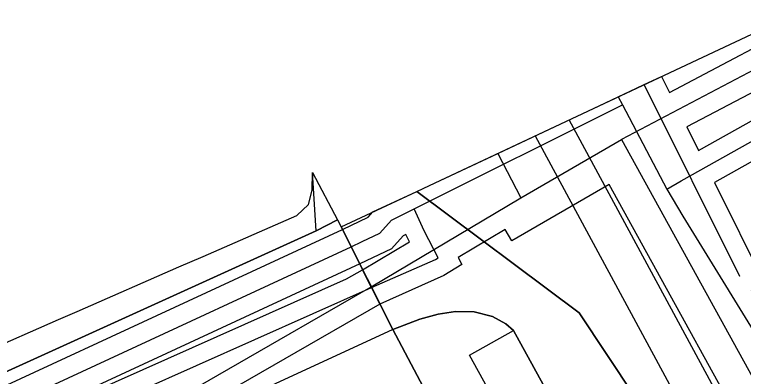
# Model space of a CAD drawing. Extents: x -264070 to -262271, y -1238894 to -1238141.
# Drawn here: x -263358.8 to -263296.2, y -1238339.9 to -1238308.8 of the extents above; entities that cross this region are included whole.
import ezdxf

# ---------------------------------------------------------------- set-up
doc = ezdxf.new("R2010")
doc.units = 0
for name, color, linetype in [('body_kn', 7, 'Continuous'), ('katuz_linie', 7, 'Continuous'), ('kladpar_hranice', 7, 'Continuous'), ('kladpar_plochy', 7, 'Continuous'), ('linie', 7, 'Continuous'), ('tarchy_linie', 7, 'Continuous'), ('zappar_hrandruhpozemk', 7, 'Continuous'), ('zuob_linie', 7, 'Continuous'), ('zuob_plochy', 7, 'Continuous')]:
    doc.layers.add(name, color=color, linetype=linetype)

msp = doc.modelspace()

# ---------------------------------------------------------------- linework, layer by layer
at = {"layer": 'body_kn'}
for p, q in [((-263303.24, -1238314.16), (-263303.24, -1238314.16)), ((-263303.24, -1238314.16), (-263303.24, -1238314.16)), ((-263304.73, -1238314.86), (-263304.73, -1238314.86)), ((-263306.98, -1238315.92), (-263306.98, -1238315.92)), ((-263306.98, -1238315.92), (-263306.98, -1238315.92)), ((-263305.94, -1238315.43), (-263305.94, -1238315.43)), ((-263302.55, -1238315.54), (-263302.55, -1238315.54)), ((-263308.05, -1238316.42), (-263308.05, -1238316.42)), ((-263306.6, -1238316.59), (-263306.6, -1238316.59)), ((-263311.16, -1238317.88), (-263311.16, -1238317.88)), ((-263301.08, -1238318.49), (-263301.08, -1238318.49)), ((-263314.1, -1238319.26), (-263314.1, -1238319.26)), ((-263306.67, -1238319.58), (-263306.67, -1238319.58)), ((-263306.67, -1238319.58), (-263306.67, -1238319.58)), ((-263317.3, -1238320.76), (-263317.3, -1238320.76)), ((-263317.3, -1238320.76), (-263317.3, -1238320.76)), ((-263300.08, -1238320.5), (-263300.08, -1238320.5)), ((-263333.19, -1238322.4), (-263333.19, -1238322.4)), ((-263307.74, -1238323.43), (-263307.74, -1238323.43)), ((-263301.57, -1238323.1), (-263301.57, -1238323.1)), ((-263298.7, -1238323.26), (-263298.7, -1238323.26)), ((-263333.23, -1238323.92), (-263333.23, -1238323.92)), ((-263324.24, -1238324.02), (-263324.24, -1238324.02)), ((-263324.24, -1238324.02), (-263324.24, -1238324.02)), ((-263323.15, -1238323.51), (-263323.15, -1238323.51)), ((-263302.8, -1238323.82), (-263302.8, -1238323.82)), ((-263302.8, -1238323.82), (-263302.8, -1238323.82)), ((-263315.32, -1238324.58), (-263315.32, -1238324.58)), ((-263333.52, -1238325.15), (-263333.52, -1238325.15)), ((-263328, -1238325.78), (-263328, -1238325.78)), ((-263324.48, -1238325.52), (-263324.48, -1238325.52)), ((-263334.53, -1238326.08), (-263334.53, -1238326.08)), ((-263331.05, -1238326.47), (-263331.05, -1238326.47)), ((-263328.41, -1238326.24), (-263328.41, -1238326.24)), ((-263326.41, -1238326.49), (-263326.41, -1238326.49)), ((-263301.41, -1238326.15), (-263301.41, -1238326.15)), ((-263330.74, -1238327.07), (-263330.74, -1238327.07)), ((-263332.88, -1238327.4), (-263332.88, -1238327.4)), ((-263332.88, -1238327.4), (-263332.88, -1238327.4)), ((-263330.63, -1238327.29), (-263330.63, -1238327.29)), ((-263327.41, -1238327.59), (-263327.41, -1238327.59)), ((-263325.4, -1238327.83), (-263325.4, -1238327.83)), ((-263325.17, -1238327.71), (-263325.17, -1238327.71)), ((-263323.62, -1238327.4), (-263323.62, -1238327.4)), ((-263316.66, -1238327.29), (-263316.66, -1238327.29)), ((-263328.93, -1238328.31), (-263328.93, -1238328.31)), ((-263324.87, -1238328.34), (-263324.87, -1238328.34)), ((-263316.08, -1238328.26), (-263316.08, -1238328.26)), ((-263329.88, -1238328.77), (-263329.88, -1238328.77)), ((-263329.88, -1238328.77), (-263329.88, -1238328.77)), ((-263326.41, -1238328.94), (-263326.41, -1238328.94)), ((-263342.58, -1238329.6), (-263342.58, -1238329.6)), ((-263322.41, -1238329.73), (-263322.41, -1238329.73)), ((-263320.69, -1238329.69), (-263320.69, -1238329.69)), ((-263329.14, -1238330.24), (-263329.14, -1238330.24)), ((-263322.64, -1238329.87), (-263322.64, -1238329.87)), ((-263320.38, -1238330.3), (-263320.38, -1238330.3)), ((-263344.65, -1238330.5), (-263344.65, -1238330.5)), ((-263328.89, -1238330.74), (-263328.89, -1238330.74)), ((-263330.27, -1238331.53), (-263330.27, -1238331.53)), ((-263321.93, -1238331.24), (-263321.93, -1238331.24)), ((-263296.53, -1238331.33), (-263296.53, -1238331.33)), ((-263328.15, -1238332.21), (-263328.15, -1238332.21)), ((-263328.15, -1238332.21), (-263328.15, -1238332.21)), ((-263328.12, -1238332.27), (-263328.12, -1238332.27)), ((-263328.12, -1238332.27), (-263328.12, -1238332.27)), ((-263327.41, -1238333.68), (-263327.41, -1238333.68)), ((-263353.38, -1238334.32), (-263353.38, -1238334.32)), ((-263322.41, -1238334.54), (-263322.41, -1238334.54)), ((-263320.93, -1238334.32), (-263320.93, -1238334.32)), ((-263319.31, -1238334.35), (-263319.31, -1238334.35)), ((-263310.32, -1238334.44), (-263310.32, -1238334.44)), ((-263354.98, -1238335.02), (-263354.98, -1238335.02)), ((-263323.99, -1238334.98), (-263323.99, -1238334.98)), ((-263317.74, -1238334.75), (-263317.74, -1238334.75)), ((-263326.31, -1238335.86), (-263326.31, -1238335.86)), ((-263326.31, -1238335.86), (-263326.31, -1238335.86)), ((-263316.61, -1238335.38), (-263316.61, -1238335.38)), ((-263315.96, -1238335.96), (-263315.96, -1238335.96)), ((-263319.71, -1238338.08), (-263319.71, -1238338.08))]:
    msp.add_line(p, q, dxfattribs=at)
at = {"layer": 'katuz_linie'}
msp.add_lwpolyline([(-263427.85, -1238367.96), (-263393.36, -1238351.8), (-263382.55, -1238347.07), (-263377.9, -1238345.04), (-263370.3, -1238341.72), (-263369.77, -1238341.49), (-263365.76, -1238339.73), (-263365.65, -1238339.68), (-263361.49, -1238337.87), (-263354.98, -1238335.02), (-263353.38, -1238334.32), (-263344.65, -1238330.5), (-263342.58, -1238329.6), (-263334.53, -1238326.08), (-263333.52, -1238325.15), (-263333.23, -1238323.92), (-263333.19, -1238322.4), (-263331.05, -1238326.47), (-263330.74, -1238327.07), (-263324.24, -1238324.02), (-263323.15, -1238323.51), (-263293.61, -1238309.64)], dxfattribs=at)
at = {"layer": 'kladpar_hranice'}
for points in [[(-263324.24, -1238324.02), (-263323.15, -1238323.51), (-263293.61, -1238309.64)], [(-263427.85, -1238367.96), (-263393.36, -1238351.8), (-263382.55, -1238347.07), (-263377.9, -1238345.04), (-263370.3, -1238341.72), (-263369.77, -1238341.49), (-263365.76, -1238339.73), (-263365.65, -1238339.68), (-263361.49, -1238337.87), (-263354.98, -1238335.02), (-263353.38, -1238334.32), (-263344.65, -1238330.5), (-263342.58, -1238329.6), (-263334.53, -1238326.08), (-263333.52, -1238325.15), (-263333.23, -1238323.92), (-263333.19, -1238322.4), (-263331.05, -1238326.47), (-263332.88, -1238327.4)], [(-263281.89, -1238398.04), (-263289.99, -1238383.24), (-263292.33, -1238378.97), (-263294.92, -1238374.24), (-263296.47, -1238371.41), (-263300.75, -1238363.59), (-263304.22, -1238357.28), (-263305.79, -1238354.43), (-263315.96, -1238335.96), (-263316.61, -1238335.38), (-263317.74, -1238334.75), (-263319.31, -1238334.35), (-263320.93, -1238334.32), (-263322.41, -1238334.54), (-263323.99, -1238334.98), (-263326.31, -1238335.86), (-263330.74, -1238327.07), (-263324.24, -1238324.02)], [(-263324.24, -1238324.02), (-263310.32, -1238334.44), (-263300.76, -1238348.82), (-263294.52, -1238358.47), (-263291.67, -1238362.88), (-263290.05, -1238365.38), (-263277.4, -1238384.93), (-263270.6, -1238395.52), (-263269.12, -1238397.82), (-263266.98, -1238396.65), (-263260.27, -1238408.26), (-263257.17, -1238413.67), (-263250.54, -1238425.23), (-263248.9, -1238428.3), (-263244.39, -1238436.73), (-263237.05, -1238450.05)], [(-263237.05, -1238450.05), (-263244.39, -1238436.73), (-263248.9, -1238428.3), (-263250.54, -1238425.23), (-263257.17, -1238413.67), (-263260.27, -1238408.26), (-263266.98, -1238396.65), (-263269.12, -1238397.82), (-263270.6, -1238395.52), (-263277.4, -1238384.93), (-263290.05, -1238365.38), (-263291.67, -1238362.88), (-263294.52, -1238358.47), (-263300.76, -1238348.82), (-263310.32, -1238334.44), (-263324.24, -1238324.02)], [(-263363.74, -1238341.42), (-263332.88, -1238327.4), (-263331.05, -1238326.47), (-263330.74, -1238327.07), (-263326.31, -1238335.86), (-263322.9, -1238342.31), (-263324, -1238341.05), (-263324.8, -1238340.77), (-263325.6, -1238340.96), (-263327.57, -1238342.02), (-263329.51, -1238343.06), (-263333.42, -1238345.16), (-263334.95, -1238345.97), (-263335.77, -1238346.4), (-263336.96, -1238347.03), (-263342.39, -1238349.92), (-263345.98, -1238351.83), (-263348.92, -1238353.39), (-263353.24, -1238355.45), (-263358.69, -1238357.94), (-263370.07, -1238363.22)], [(-263332.88, -1238327.4), (-263363.74, -1238341.42), (-263370.5, -1238344.51), (-263432.12, -1238372.59)], [(-263322.9, -1238342.31), (-263326.31, -1238335.86), (-263323.99, -1238334.98), (-263322.41, -1238334.54), (-263320.93, -1238334.32), (-263319.31, -1238334.35), (-263317.74, -1238334.75), (-263316.61, -1238335.38), (-263315.96, -1238335.96), (-263305.79, -1238354.43)]]:
    msp.add_lwpolyline(points, dxfattribs=at)
at = {"layer": 'kladpar_plochy'}
for points in [[(-263294.52, -1238358.47), (-263300.76, -1238348.82), (-263310.32, -1238334.44), (-263324.24, -1238324.02), (-263323.15, -1238323.51), (-263293.61, -1238309.64)], [(-263427.85, -1238367.96), (-263393.36, -1238351.8), (-263382.55, -1238347.07), (-263377.9, -1238345.04), (-263370.3, -1238341.72), (-263369.77, -1238341.49), (-263365.76, -1238339.73), (-263365.65, -1238339.68), (-263361.49, -1238337.87), (-263354.98, -1238335.02), (-263353.38, -1238334.32), (-263344.65, -1238330.5), (-263342.58, -1238329.6), (-263334.53, -1238326.08), (-263333.52, -1238325.15), (-263333.23, -1238323.92), (-263333.19, -1238322.4), (-263331.05, -1238326.47), (-263332.88, -1238327.4), (-263363.74, -1238341.42), (-263370.5, -1238344.51), (-263432.12, -1238372.59)], [(-263294.92, -1238374.24), (-263296.47, -1238371.41), (-263300.75, -1238363.59), (-263304.22, -1238357.28), (-263305.79, -1238354.43), (-263315.96, -1238335.96), (-263316.61, -1238335.38), (-263317.74, -1238334.75), (-263319.31, -1238334.35), (-263320.93, -1238334.32), (-263322.41, -1238334.54), (-263323.99, -1238334.98), (-263326.31, -1238335.86), (-263330.74, -1238327.07), (-263324.24, -1238324.02), (-263310.32, -1238334.44), (-263300.76, -1238348.82), (-263294.52, -1238358.47)], [(-263363.74, -1238341.42), (-263332.88, -1238327.4), (-263331.05, -1238326.47), (-263330.74, -1238327.07), (-263326.31, -1238335.86), (-263322.9, -1238342.31), (-263324, -1238341.05), (-263324.8, -1238340.77), (-263325.6, -1238340.96), (-263327.57, -1238342.02), (-263329.51, -1238343.06), (-263333.42, -1238345.16), (-263334.95, -1238345.97), (-263335.77, -1238346.4), (-263336.96, -1238347.03), (-263342.39, -1238349.92), (-263345.98, -1238351.83), (-263348.92, -1238353.39), (-263353.24, -1238355.45), (-263358.69, -1238357.94), (-263370.07, -1238363.22)], [(-263322.9, -1238342.31), (-263326.31, -1238335.86), (-263323.99, -1238334.98), (-263322.41, -1238334.54), (-263320.93, -1238334.32), (-263319.31, -1238334.35), (-263317.74, -1238334.75), (-263316.61, -1238335.38), (-263315.96, -1238335.96), (-263305.79, -1238354.43)]]:
    msp.add_lwpolyline(points, dxfattribs=at)
at = {"layer": 'linie'}
for points in [[(-263063.04, -1238778.77), (-263068.07, -1238773.45), (-263069.96, -1238771.12), (-263071.69, -1238768.72), (-263073.33, -1238766.21), (-263074.8, -1238763.65), (-263076.42, -1238760.55), (-263096.1, -1238719.17), (-263105.96, -1238698.83), (-263116.74, -1238677.78), (-263123.83, -1238664.51), (-263311.16, -1238317.88)], [(-263314.1, -1238319.26), (-263126.88, -1238665.7), (-263119.71, -1238679.15), (-263108.92, -1238700.2), (-263099.15, -1238720.37), (-263079.37, -1238761.95), (-263077.78, -1238765.06), (-263075.53, -1238768.91), (-263073.84, -1238771.47), (-263071.58, -1238774.58), (-263069.26, -1238777.45), (-263064.54, -1238782.61), (-263056.93, -1238790.48)]]:
    msp.add_lwpolyline(points, dxfattribs=at)
at = {"layer": 'tarchy_linie'}
for p, q in [((-263289.54, -1238310.54), (-263306.67, -1238319.58)), ((-263296.53, -1238331.33), (-263304.73, -1238314.86)), ((-263317.3, -1238320.76), (-263315.32, -1238324.58))]:
    msp.add_line(p, q, dxfattribs=at)
for points in [[(-263303.24, -1238314.16), (-263302.55, -1238315.54), (-263289.9, -1238308.85), (-263289.54, -1238310.54), (-263289.18, -1238312.24), (-263301.08, -1238318.49), (-263300.08, -1238320.5), (-263288.77, -1238314.18), (-263288.43, -1238315.75), (-263288.1, -1238317.32), (-263298.7, -1238323.26), (-263294.38, -1238331.94), (-263295.55, -1238332.52), (-263269.26, -1238375.25), (-263263.01, -1238384.29), (-263256.28, -1238379.43), (-263256.14, -1238380.02), (-263255.87, -1238381.14), (-263255.3, -1238383.53), (-263254.55, -1238386.66), (-263254.18, -1238388.22), (-263259.26, -1238391.1), (-263220.54, -1238459.31)], [(-263292.67, -1238350.76), (-263307.74, -1238323.43), (-263316.08, -1238328.26), (-263316.66, -1238327.29), (-263320.69, -1238329.69), (-263320.38, -1238330.3), (-263321.93, -1238331.24), (-263327.41, -1238333.68), (-263328.12, -1238332.27), (-263328.15, -1238332.21), (-263328.89, -1238330.74), (-263324.87, -1238328.34), (-263325.17, -1238327.71), (-263325.4, -1238327.83), (-263326.41, -1238328.94), (-263329.14, -1238330.24), (-263329.88, -1238328.77), (-263330.63, -1238327.29), (-263328.41, -1238326.24), (-263328, -1238325.78), (-263324.24, -1238324.02), (-263323.15, -1238323.51), (-263317.3, -1238320.76), (-263308.05, -1238316.42), (-263306.98, -1238315.92), (-263305.94, -1238315.43), (-263304.73, -1238314.86), (-263303.24, -1238314.16)], [(-263306.98, -1238315.92), (-263306.6, -1238316.59), (-263302.8, -1238323.82), (-263301.41, -1238326.15), (-263270.64, -1238376.15), (-263263.37, -1238386.67), (-263261.46, -1238390.56), (-263222, -1238460.08), (-263200.09, -1238504.27), (-263177.47, -1238551.04), (-263170.64, -1238565.5), (-263170.37, -1238566.1), (-263170.32, -1238569.13), (-263168.26, -1238573.07), (-263162.41, -1238584.29), (-263153.56, -1238601.85), (-263144.13, -1238620.13), (-263134.07, -1238638.61), (-263131.09, -1238643.78), (-263111.1, -1238682.49), (-263091.38, -1238720.95), (-263073.9, -1238749.61)], [(-263302.8, -1238323.82), (-263301.57, -1238323.1), (-263288.43, -1238315.75)], [(-263329.88, -1238328.77), (-263328.93, -1238328.31), (-263327.41, -1238327.59), (-263326.41, -1238326.49), (-263324.48, -1238325.52), (-263306.6, -1238316.59)], [(-263328.15, -1238332.21), (-263315.32, -1238324.58), (-263306.67, -1238319.58)], [(-263306.67, -1238319.58), (-263291.43, -1238347.22), (-263285.01, -1238357.3), (-263264.62, -1238388.84), (-263262.08, -1238392.76), (-263243.7, -1238427.74), (-263231.89, -1238445.21), (-263223.86, -1238461.1), (-263200.63, -1238506.42), (-263194.06, -1238522.96), (-263163.73, -1238584.79), (-263134.84, -1238647.42), (-263107.24, -1238703.6), (-263081.79, -1238752.86)], [(-263328.12, -1238332.27), (-263322.64, -1238329.87), (-263322.41, -1238329.73), (-263323.62, -1238327.4), (-263324.48, -1238325.52)], [(-263454.28, -1238384.21), (-263378.2, -1238349.33), (-263379.83, -1238345.88), (-263378.38, -1238345.25), (-263377.9, -1238345.04), (-263376.92, -1238344.61), (-263375.33, -1238347.99), (-263330.63, -1238327.29), (-263329.88, -1238328.77), (-263329.14, -1238330.24), (-263375.34, -1238351.65), (-263452.9, -1238387.21)], [(-264057.8, -1238661.22), (-263991.75, -1238634.81), (-263953.59, -1238615.83), (-263902.45, -1238592.17), (-263894.88, -1238589.22), (-263890.52, -1238587.61), (-263805.72, -1238548.49), (-263694.23, -1238497.41), (-263693.7, -1238498.42), (-263678.65, -1238491.83), (-263679.23, -1238490.22), (-263678.17, -1238489.62), (-263617.23, -1238461.76), (-263560.94, -1238435.5), (-263453.59, -1238385.71), (-263376.05, -1238350.16), (-263329.88, -1238328.77)], [(-263404.92, -1238365.65), (-263358.81, -1238344.25), (-263330.27, -1238331.53), (-263328.89, -1238330.74), (-263328.15, -1238332.21), (-263328.12, -1238332.27), (-263327.41, -1238333.68), (-263351.87, -1238347.77), (-263354.55, -1238349.03), (-263351.53, -1238354.63), (-263352.94, -1238355.31), (-263353.24, -1238355.45), (-263354.38, -1238355.97), (-263357.41, -1238350.37), (-263373.68, -1238357.99), (-263419.12, -1238378.65)], [(-263932.09, -1238607.52), (-263895.89, -1238591.28), (-263861.61, -1238576.56), (-263827.46, -1238561.85), (-263793.34, -1238547.55), (-263780.97, -1238541.82), (-263758.17, -1238531.52), (-263719.48, -1238513.81), (-263691.77, -1238500.91), (-263677.76, -1238494.67), (-263636.19, -1238475.69), (-263619.38, -1238467.98), (-263592.72, -1238455.89), (-263548.26, -1238435.63), (-263506.75, -1238416.44), (-263445.05, -1238388.54), (-263419.8, -1238377.15), (-263374.36, -1238356.49), (-263352.57, -1238346.28), (-263328.15, -1238332.21)], [(-264056.86, -1238661.79), (-263955.03, -1238615.7), (-263902.06, -1238590.93), (-263806.02, -1238547.49), (-263797.07, -1238543.46), (-263795.62, -1238546.45), (-263792.71, -1238545.26), (-263745.75, -1238523.77), (-263687.85, -1238496.76), (-263647.2, -1238478.29), (-263550.85, -1238434.28), (-263455.49, -1238390.65), (-263404.28, -1238367.05), (-263358.16, -1238345.65), (-263328.12, -1238332.27)]]:
    msp.add_lwpolyline(points, dxfattribs=at)
at = {"layer": 'zappar_hrandruhpozemk'}
for p, q in [((-263332.88, -1238327.4), (-263333.19, -1238322.4)), ((-263326.31, -1238335.86), (-263348.14, -1238345.94))]:
    msp.add_line(p, q, dxfattribs=at)
msp.add_lwpolyline([(-263304.08, -1238366.44), (-263307.92, -1238359.46), (-263309.5, -1238356.59), (-263319.71, -1238338.08), (-263315.96, -1238335.96)], dxfattribs=at)
at = {"layer": 'zuob_linie'}
msp.add_lwpolyline([(-263427.85, -1238367.96), (-263393.36, -1238351.8), (-263382.55, -1238347.07), (-263377.9, -1238345.04), (-263370.3, -1238341.72), (-263369.77, -1238341.49), (-263365.76, -1238339.73), (-263365.65, -1238339.68), (-263361.49, -1238337.87), (-263354.98, -1238335.02), (-263353.38, -1238334.32), (-263344.65, -1238330.5), (-263342.58, -1238329.6), (-263334.53, -1238326.08), (-263333.52, -1238325.15), (-263333.23, -1238323.92), (-263333.19, -1238322.4), (-263331.05, -1238326.47), (-263330.74, -1238327.07), (-263324.24, -1238324.02), (-263323.15, -1238323.51), (-263293.61, -1238309.64)], dxfattribs=at)
at = {"layer": 'zuob_plochy'}
msp.add_lwpolyline([(-263427.85, -1238367.96), (-263393.36, -1238351.8), (-263382.55, -1238347.07), (-263377.9, -1238345.04), (-263370.3, -1238341.72), (-263369.77, -1238341.49), (-263365.76, -1238339.73), (-263365.65, -1238339.68), (-263361.49, -1238337.87), (-263354.98, -1238335.02), (-263353.38, -1238334.32), (-263344.65, -1238330.5), (-263342.58, -1238329.6), (-263334.53, -1238326.08), (-263333.52, -1238325.15), (-263333.23, -1238323.92), (-263333.19, -1238322.4), (-263331.05, -1238326.47), (-263330.74, -1238327.07), (-263324.24, -1238324.02), (-263323.15, -1238323.51), (-263293.61, -1238309.64)], dxfattribs=at)

doc.saveas('drawing.dxf')
